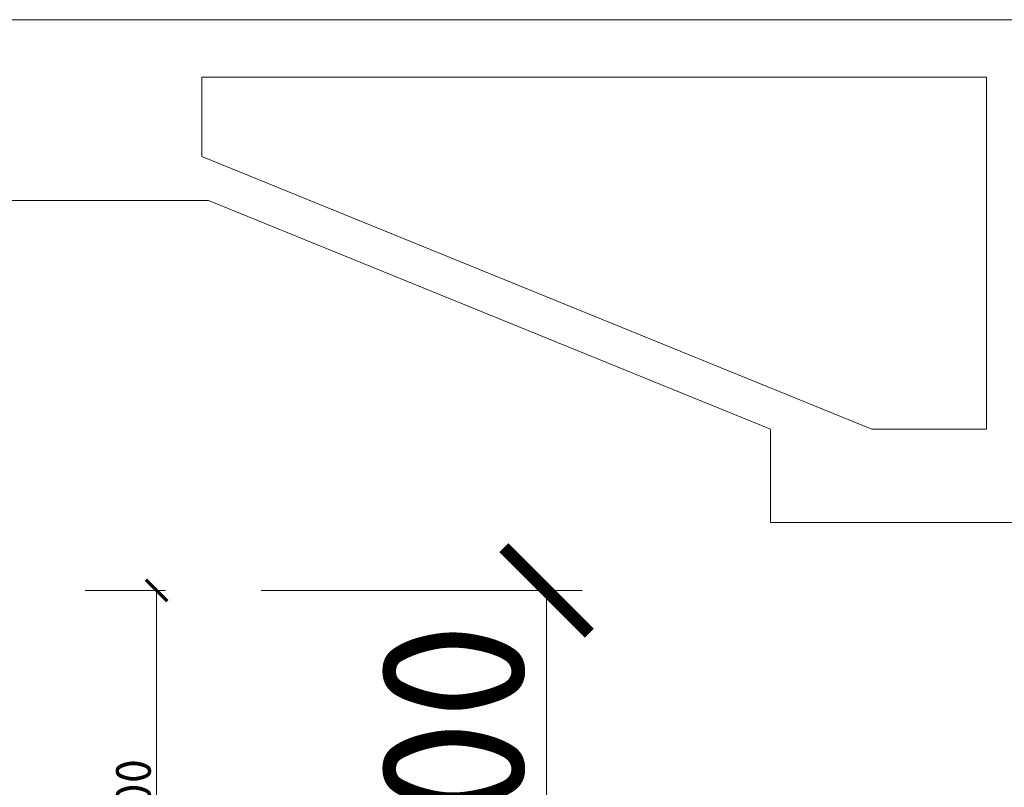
# Model space of a CAD drawing. Header units: millimetres. Extents: x -1695604 to 5289369, y -1488057 to 2187451.
# Tile 105 of 656: x 6266 to 9025, y -34257 to -32105. Entities that reach past the tile are written whole.
import ezdxf

# ---------------------------------------------------------------- set-up
doc = ezdxf.new("R2010")
doc.units = ezdxf.units.MM
doc.layers.get('Defpoints').update_dxf_attribs({"color": 8})
for name, color, linetype, lineweight in [('A99_N_koty-200', 5, 'Continuous', 5), ('A99_N_koty-200 @ 200', 5, 'Continuous', 5), ('A99_N_koty-200 @ 50 (2)', 5, 'Continuous', 5), ('A99_S_kce-pohl', 7, 'Continuous', 5), ('A99_S_kce-pohl @ 200 VP1', 7, 'Continuous', 5), ('A99_S_kce-pohl @ 200 VP10', 7, 'Continuous', 5), ('A99_S_kce-pohl @ 200 VP11', 7, 'Continuous', 5), ('A99_S_kce-pohl @ 200 VP12', 7, 'Continuous', 5), ('A99_S_kce-pohl @ 200 VP13', 7, 'Continuous', 5), ('A99_S_kce-pohl @ 200 VP14', 7, 'Continuous', 5), ('A99_S_kce-pohl @ 200 VP15', 7, 'Continuous', 5), ('A99_S_kce-pohl @ 200 VP16', 7, 'Continuous', 5), ('A99_S_kce-pohl @ 200 VP17', 7, 'Continuous', 5), ('A99_S_kce-pohl @ 200 VP18', 7, 'Continuous', 5), ('A99_S_kce-pohl @ 200 VP19', 7, 'Continuous', 5), ('A99_S_kce-pohl @ 200 VP2', 7, 'Continuous', 5), ('A99_S_kce-pohl @ 200 VP20', 7, 'Continuous', 5), ('A99_S_kce-pohl @ 200 VP21', 7, 'Continuous', 5), ('A99_S_kce-pohl @ 200 VP22', 7, 'Continuous', 5), ('A99_S_kce-pohl @ 200 VP23', 7, 'Continuous', 5), ('A99_S_kce-pohl @ 200 VP24', 7, 'Continuous', 5), ('A99_S_kce-pohl @ 200 VP25', 7, 'Continuous', 5), ('A99_S_kce-pohl @ 200 VP26', 7, 'Continuous', 5), ('A99_S_kce-pohl @ 200 VP27', 7, 'Continuous', 5), ('A99_S_kce-pohl @ 200 VP28', 7, 'Continuous', 5), ('A99_S_kce-pohl @ 200 VP29', 7, 'Continuous', 5), ('A99_S_kce-pohl @ 200 VP3', 7, 'Continuous', 5), ('A99_S_kce-pohl @ 200 VP30', 7, 'Continuous', 5), ('A99_S_kce-pohl @ 200 VP31', 7, 'Continuous', 5), ('A99_S_kce-pohl @ 200 VP32', 7, 'Continuous', 5), ('A99_S_kce-pohl @ 200 VP33', 7, 'Continuous', 5), ('A99_S_kce-pohl @ 200 VP34', 7, 'Continuous', 5), ('A99_S_kce-pohl @ 200 VP35', 7, 'Continuous', 5), ('A99_S_kce-pohl @ 200 VP36', 7, 'Continuous', 5), ('A99_S_kce-pohl @ 200 VP37', 7, 'Continuous', 5), ('A99_S_kce-pohl @ 200 VP38', 7, 'Continuous', 5), ('A99_S_kce-pohl @ 200 VP39', 7, 'Continuous', 5), ('A99_S_kce-pohl @ 200 VP4', 7, 'Continuous', 5), ('A99_S_kce-pohl @ 200 VP40', 7, 'Continuous', 5), ('A99_S_kce-pohl @ 200 VP41', 7, 'Continuous', 5), ('A99_S_kce-pohl @ 200 VP43', 7, 'Continuous', 5), ('A99_S_kce-pohl @ 200 VP46', 7, 'Continuous', 5), ('A99_S_kce-pohl @ 200 VP47', 7, 'Continuous', 5), ('A99_S_kce-pohl @ 200 VP48', 7, 'Continuous', 5), ('A99_S_kce-pohl @ 200 VP49', 7, 'Continuous', 5), ('A99_S_kce-pohl @ 200 VP5', 7, 'Continuous', 5), ('A99_S_kce-pohl @ 200 VP50', 7, 'Continuous', 5), ('A99_S_kce-pohl @ 200 VP51', 7, 'Continuous', 5), ('A99_S_kce-pohl @ 200 VP52', 7, 'Continuous', 5), ('A99_S_kce-pohl @ 200 VP53', 7, 'Continuous', 5), ('A99_S_kce-pohl @ 200 VP54', 7, 'Continuous', 5), ('A99_S_kce-pohl @ 200 VP55', 7, 'Continuous', 5), ('A99_S_kce-pohl @ 200 VP6', 7, 'Continuous', 5), ('A99_S_kce-pohl @ 200 VP7', 7, 'Continuous', 5), ('A99_S_kce-pohl @ 200 VP8', 7, 'Continuous', 5), ('A99_S_kce-pohl @ 200 VP9', 7, 'Continuous', 5), ('A99_S_kce-pohl @ 200 VPModel', 7, 'Continuous', 5)]:
    doc.layers.add(name, color=color, linetype=linetype, lineweight=lineweight)
doc.styles.add('A99_kota', font='isocpeur.ttf', dxfattribs={"height": 2})
doc.dimstyles.new('A99_kota_200 new', dxfattribs={"dimscale": 200, "dimtxt": 2, "dimasz": 1.2, "dimexe": 0.5, "dimexo": 1.5, "dimgap": 0.3, "dimtad": 1, "dimdec": 0, "dimzin": 3, "dimdsep": 46, "dimtxsty": 'A99_kota', "dimblk": 'ARCHTICK', "dimcen": 2.5, "dimazin": 2, "dimtfac": 0.75, "dimtdec": 0, "dimtmove": 2, "dimatfit": 0, "dimfxl": 0, "dimtolj": 1, "dimtzin": 0, "dimlwd": 5, "dimlwe": 5, "dimarcsym": 0})
pattern_1 = [(45, (0, 0), (-6364, 6364), []), (45, (4243, 0), (-6364, 6364), []), (135, (7204, 840), (-6364, -6364), [6000, -3000]), (135, (9325, 2961), (-6364, -6364), [6000, -3000])]
pattern_2 = [(315, (0, 0), (6364, 6364), []), (315, (9e-13, -4243), (6364, 6364), []), (45, (840, -7204), (-6364, 6364), [6000, -3000]), (45, (2961, -9325), (-6364, 6364), [6000, -3000])]

# ---------------------------------------------------------------- blocks, each defined once
blk = doc.blocks.new('_ArchTick')
at = {"color": 0, "linetype": 'ByBlock', "const_width": 0.15}
blk.add_lwpolyline([(-0.5, -0.5), (0.5, 0.5)], dxfattribs=at)
blk = doc.blocks.new('*D4280')
at = {"layer": 'A99_N_koty-200', "color": 0, "linetype": 'Continuous', "lineweight": 5, "transparency": 16777216}
for p, q in [((6942.5, -33705), (7842.5, -33705)), ((7742.5, -33705), (7742.5, -34905)), ((6942.5, -34905), (7842.5, -34905))]:
    blk.add_line(p, q, dxfattribs=at)
at = {"layer": 'Defpoints', "color": 0, "linetype": 'Continuous', "lineweight": 18, "transparency": 16777216}
for p in [(6282.5, -33705), (6282.5, -34905), (7742.5, -34905)]:
    blk.add_point(p, dxfattribs=at)
at = {"layer": 'A99_N_koty-200', "color": 0, "linetype": 'Continuous', "lineweight": 5, "transparency": 16777216, "xscale": 240, "yscale": 240, "zscale": 240}
for p, rotation in [((7742.5, -33705), 90), ((7742.5, -34905), 270)]:
    blk.add_blockref('_ArchTick', p, dxfattribs=dict(at, rotation=rotation))
at = {"layer": 'A99_N_koty-200', "color": 0, "linetype": 'Continuous', "transparency": 16777216, "insert": (7482.5, -34305), "char_height": 400, "attachment_point": 5, "rotation": 90, "style": 'A99_kota'}
blk.add_mtext('\\A1;1200', dxfattribs=at)
blk = doc.blocks.new('*D4281')
at = {"layer": 'A99_N_koty-200', "color": 0, "linetype": 'Continuous', "lineweight": 5, "transparency": 16777216}
for p, q in [((6450, -33705), (6675, -33705)), ((6650, -33705), (6650, -34905)), ((6450, -34905), (6675, -34905))]:
    blk.add_line(p, q, dxfattribs=at)
at = {"layer": 'Defpoints', "color": 0, "linetype": 'Continuous', "lineweight": 18, "transparency": 16777216}
for p in [(6282.5, -33705), (6282.5, -34905), (6650, -34905)]:
    blk.add_point(p, dxfattribs=at)
at = {"layer": 'A99_N_koty-200', "color": 0, "linetype": 'Continuous', "lineweight": 5, "transparency": 16777216, "xscale": 60, "yscale": 60, "zscale": 60}
for p, rotation in [((6650, -33705), 90), ((6650, -34905), 270)]:
    blk.add_blockref('_ArchTick', p, dxfattribs=dict(at, rotation=rotation))
at = {"layer": 'A99_N_koty-200', "color": 0, "linetype": 'Continuous', "transparency": 16777216, "insert": (6585, -34305), "char_height": 100, "attachment_point": 5, "rotation": 90, "style": 'A99_kota'}
blk.add_mtext('\\A1;1200', dxfattribs=at)
blk = doc.blocks.new('*U6441')
at = {"layer": 'A99_S_kce-pohl @ 200 VP1', "linetype": 'Continuous'}
h = blk.add_hatch(dxfattribs=at)
h.set_pattern_fill('ZDIVO-PLYNOSILIK', color=256, scale=15, style=0)
h.set_pattern_definition(pattern_1)
h.paths.add_polyline_path([(7743.7, -33685.9), (7528.8, -33685.9), (7528.8, -34202.2), (7743.7, -34202.2)])
at = {"layer": 'A99_S_kce-pohl @ 200 VP10', "linetype": 'Continuous'}
h = blk.add_hatch(dxfattribs=at)
h.set_pattern_fill('ZDIVO-PLYNOSILIK', color=256, scale=15, style=0)
h.set_pattern_definition(pattern_1)
h.paths.add_polyline_path([(7743.7, -33685.9), (7528.8, -33685.9), (7528.8, -34202.2), (7743.7, -34202.2)])
at = {"layer": 'A99_S_kce-pohl @ 200 VP11', "linetype": 'Continuous'}
h = blk.add_hatch(dxfattribs=at)
h.set_pattern_fill('ZDIVO-PLYNOSILIK', color=256, scale=15, style=0)
h.set_pattern_definition(pattern_1)
h.paths.add_polyline_path([(7743.7, -33685.9), (7528.8, -33685.9), (7528.8, -34202.2), (7743.7, -34202.2)])
at = {"layer": 'A99_S_kce-pohl @ 200 VP12', "linetype": 'Continuous'}
h = blk.add_hatch(dxfattribs=at)
h.set_pattern_fill('ZDIVO-PLYNOSILIK', color=256, scale=15, style=0)
h.set_pattern_definition(pattern_1)
h.paths.add_polyline_path([(7743.7, -33685.9), (7528.8, -33685.9), (7528.8, -34202.2), (7743.7, -34202.2)])
at = {"layer": 'A99_S_kce-pohl @ 200 VP13', "linetype": 'Continuous'}
h = blk.add_hatch(dxfattribs=at)
h.set_pattern_fill('ZDIVO-PLYNOSILIK', color=256, scale=15, style=0)
h.set_pattern_definition(pattern_2)
h.paths.add_polyline_path([(7743.7, -33685.9), (7528.8, -33685.9), (7528.8, -34202.2), (7743.7, -34202.2)])
at = {"layer": 'A99_S_kce-pohl @ 200 VP14', "linetype": 'Continuous'}
h = blk.add_hatch(dxfattribs=at)
h.set_pattern_fill('ZDIVO-PLYNOSILIK', color=256, scale=15, style=0)
h.set_pattern_definition(pattern_2)
h.paths.add_polyline_path([(7743.7, -33685.9), (7528.8, -33685.9), (7528.8, -34202.2), (7743.7, -34202.2)])
at = {"layer": 'A99_S_kce-pohl @ 200 VP15', "linetype": 'Continuous'}
h = blk.add_hatch(dxfattribs=at)
h.set_pattern_fill('ZDIVO-PLYNOSILIK', color=256, scale=15, style=0)
h.set_pattern_definition(pattern_1)
h.paths.add_polyline_path([(7743.7, -33685.9), (7528.8, -33685.9), (7528.8, -34202.2), (7743.7, -34202.2)])
at = {"layer": 'A99_S_kce-pohl @ 200 VP16', "linetype": 'Continuous'}
h = blk.add_hatch(dxfattribs=at)
h.set_pattern_fill('ZDIVO-PLYNOSILIK', color=256, scale=15, style=0)
h.set_pattern_definition(pattern_1)
h.paths.add_polyline_path([(7743.7, -33685.9), (7528.8, -33685.9), (7528.8, -34202.2), (7743.7, -34202.2)])
at = {"layer": 'A99_S_kce-pohl @ 200 VP17', "linetype": 'Continuous'}
h = blk.add_hatch(dxfattribs=at)
h.set_pattern_fill('ZDIVO-PLYNOSILIK', color=256, scale=15, style=0)
h.set_pattern_definition(pattern_1)
h.paths.add_polyline_path([(7743.7, -33685.9), (7528.8, -33685.9), (7528.8, -34202.2), (7743.7, -34202.2)])
at = {"layer": 'A99_S_kce-pohl @ 200 VP18', "linetype": 'Continuous'}
h = blk.add_hatch(dxfattribs=at)
h.set_pattern_fill('ZDIVO-PLYNOSILIK', color=256, scale=15, style=0)
h.set_pattern_definition(pattern_2)
h.paths.add_polyline_path([(7743.7, -33685.9), (7528.8, -33685.9), (7528.8, -34202.2), (7743.7, -34202.2)])
at = {"layer": 'A99_S_kce-pohl @ 200 VP19', "linetype": 'Continuous'}
h = blk.add_hatch(dxfattribs=at)
h.set_pattern_fill('ZDIVO-PLYNOSILIK', color=256, scale=15, style=0)
h.set_pattern_definition(pattern_1)
h.paths.add_polyline_path([(7743.7, -33685.9), (7528.8, -33685.9), (7528.8, -34202.2), (7743.7, -34202.2)])
at = {"layer": 'A99_S_kce-pohl @ 200 VP2', "linetype": 'Continuous'}
h = blk.add_hatch(dxfattribs=at)
h.set_pattern_fill('ZDIVO-PLYNOSILIK', color=256, scale=15, style=0)
h.set_pattern_definition(pattern_1)
h.paths.add_polyline_path([(7743.7, -33685.9), (7528.8, -33685.9), (7528.8, -34202.2), (7743.7, -34202.2)])
at = {"layer": 'A99_S_kce-pohl @ 200 VP20', "linetype": 'Continuous'}
h = blk.add_hatch(dxfattribs=at)
h.set_pattern_fill('ZDIVO-PLYNOSILIK', color=256, scale=15, style=0)
h.set_pattern_definition(pattern_1)
h.paths.add_polyline_path([(7743.7, -33685.9), (7528.8, -33685.9), (7528.8, -34202.2), (7743.7, -34202.2)])
at = {"layer": 'A99_S_kce-pohl @ 200 VP21', "linetype": 'Continuous'}
h = blk.add_hatch(dxfattribs=at)
h.set_pattern_fill('ZDIVO-PLYNOSILIK', color=256, scale=15, style=0)
h.set_pattern_definition(pattern_1)
h.paths.add_polyline_path([(7743.7, -33685.9), (7528.8, -33685.9), (7528.8, -34202.2), (7743.7, -34202.2)])
at = {"layer": 'A99_S_kce-pohl @ 200 VP22', "linetype": 'Continuous'}
h = blk.add_hatch(dxfattribs=at)
h.set_pattern_fill('ZDIVO-PLYNOSILIK', color=256, scale=15, style=0)
h.set_pattern_definition(pattern_1)
h.paths.add_polyline_path([(7743.7, -33685.9), (7528.8, -33685.9), (7528.8, -34202.2), (7743.7, -34202.2)])
at = {"layer": 'A99_S_kce-pohl @ 200 VP23', "linetype": 'Continuous'}
h = blk.add_hatch(dxfattribs=at)
h.set_pattern_fill('ZDIVO-PLYNOSILIK', color=256, scale=15, style=0)
h.set_pattern_definition(pattern_1)
h.paths.add_polyline_path([(7743.7, -33685.9), (7528.8, -33685.9), (7528.8, -34202.2), (7743.7, -34202.2)])
at = {"layer": 'A99_S_kce-pohl @ 200 VP24', "linetype": 'Continuous'}
h = blk.add_hatch(dxfattribs=at)
h.set_pattern_fill('ZDIVO-PLYNOSILIK', color=256, scale=15, style=0)
h.set_pattern_definition(pattern_2)
h.paths.add_polyline_path([(7743.7, -33685.9), (7528.8, -33685.9), (7528.8, -34202.2), (7743.7, -34202.2)])
at = {"layer": 'A99_S_kce-pohl @ 200 VP25', "linetype": 'Continuous'}
h = blk.add_hatch(dxfattribs=at)
h.set_pattern_fill('ZDIVO-PLYNOSILIK', color=256, scale=15, style=0)
h.set_pattern_definition(pattern_1)
h.paths.add_polyline_path([(7743.7, -33685.9), (7528.8, -33685.9), (7528.8, -34202.2), (7743.7, -34202.2)])
at = {"layer": 'A99_S_kce-pohl @ 200 VP26', "linetype": 'Continuous'}
h = blk.add_hatch(dxfattribs=at)
h.set_pattern_fill('ZDIVO-PLYNOSILIK', color=256, scale=15, style=0)
h.set_pattern_definition(pattern_1)
h.paths.add_polyline_path([(7743.7, -33685.9), (7528.8, -33685.9), (7528.8, -34202.2), (7743.7, -34202.2)])
at = {"layer": 'A99_S_kce-pohl @ 200 VP27', "linetype": 'Continuous'}
h = blk.add_hatch(dxfattribs=at)
h.set_pattern_fill('ZDIVO-PLYNOSILIK', color=256, scale=15, style=0)
h.set_pattern_definition(pattern_1)
h.paths.add_polyline_path([(7743.7, -33685.9), (7528.8, -33685.9), (7528.8, -34202.2), (7743.7, -34202.2)])
at = {"layer": 'A99_S_kce-pohl @ 200 VP28', "linetype": 'Continuous'}
h = blk.add_hatch(dxfattribs=at)
h.set_pattern_fill('ZDIVO-PLYNOSILIK', color=256, scale=15, style=0)
h.set_pattern_definition(pattern_1)
h.paths.add_polyline_path([(7743.7, -33685.9), (7528.8, -33685.9), (7528.8, -34202.2), (7743.7, -34202.2)])
at = {"layer": 'A99_S_kce-pohl @ 200 VP29', "linetype": 'Continuous'}
h = blk.add_hatch(dxfattribs=at)
h.set_pattern_fill('ZDIVO-PLYNOSILIK', color=256, scale=15, style=0)
h.set_pattern_definition(pattern_1)
h.paths.add_polyline_path([(7743.7, -33685.9), (7528.8, -33685.9), (7528.8, -34202.2), (7743.7, -34202.2)])
at = {"layer": 'A99_S_kce-pohl @ 200 VP3', "linetype": 'Continuous'}
h = blk.add_hatch(dxfattribs=at)
h.set_pattern_fill('ZDIVO-PLYNOSILIK', color=256, scale=15, style=0)
h.set_pattern_definition(pattern_1)
h.paths.add_polyline_path([(7743.7, -33685.9), (7528.8, -33685.9), (7528.8, -34202.2), (7743.7, -34202.2)])
at = {"layer": 'A99_S_kce-pohl @ 200 VP30', "linetype": 'Continuous'}
h = blk.add_hatch(dxfattribs=at)
h.set_pattern_fill('ZDIVO-PLYNOSILIK', color=256, scale=15, style=0)
h.set_pattern_definition(pattern_1)
h.paths.add_polyline_path([(7743.7, -33685.9), (7528.8, -33685.9), (7528.8, -34202.2), (7743.7, -34202.2)])
at = {"layer": 'A99_S_kce-pohl @ 200 VP31', "linetype": 'Continuous'}
h = blk.add_hatch(dxfattribs=at)
h.set_pattern_fill('ZDIVO-PLYNOSILIK', color=256, scale=15, style=0)
h.set_pattern_definition(pattern_1)
h.paths.add_polyline_path([(7743.7, -33685.9), (7528.8, -33685.9), (7528.8, -34202.2), (7743.7, -34202.2)])
at = {"layer": 'A99_S_kce-pohl @ 200 VP32', "linetype": 'Continuous'}
h = blk.add_hatch(dxfattribs=at)
h.set_pattern_fill('ZDIVO-PLYNOSILIK', color=256, scale=15, style=0)
h.set_pattern_definition(pattern_1)
h.paths.add_polyline_path([(7743.7, -33685.9), (7528.8, -33685.9), (7528.8, -34202.2), (7743.7, -34202.2)])
at = {"layer": 'A99_S_kce-pohl @ 200 VP33', "linetype": 'Continuous'}
h = blk.add_hatch(dxfattribs=at)
h.set_pattern_fill('ZDIVO-PLYNOSILIK', color=256, scale=15, style=0)
h.set_pattern_definition(pattern_1)
h.paths.add_polyline_path([(7743.7, -33685.9), (7528.8, -33685.9), (7528.8, -34202.2), (7743.7, -34202.2)])
at = {"layer": 'A99_S_kce-pohl @ 200 VP34', "linetype": 'Continuous'}
h = blk.add_hatch(dxfattribs=at)
h.set_pattern_fill('ZDIVO-PLYNOSILIK', color=256, scale=15, style=0)
h.set_pattern_definition(pattern_1)
h.paths.add_polyline_path([(7743.7, -33685.9), (7528.8, -33685.9), (7528.8, -34202.2), (7743.7, -34202.2)])
at = {"layer": 'A99_S_kce-pohl @ 200 VP35', "linetype": 'Continuous'}
h = blk.add_hatch(dxfattribs=at)
h.set_pattern_fill('ZDIVO-PLYNOSILIK', color=256, scale=15, style=0)
h.set_pattern_definition(pattern_1)
h.paths.add_polyline_path([(7743.7, -33685.9), (7528.8, -33685.9), (7528.8, -34202.2), (7743.7, -34202.2)])
at = {"layer": 'A99_S_kce-pohl @ 200 VP36', "linetype": 'Continuous'}
h = blk.add_hatch(dxfattribs=at)
h.set_pattern_fill('ZDIVO-PLYNOSILIK', color=256, scale=15, style=0)
h.set_pattern_definition(pattern_1)
h.paths.add_polyline_path([(7743.7, -33685.9), (7528.8, -33685.9), (7528.8, -34202.2), (7743.7, -34202.2)])
at = {"layer": 'A99_S_kce-pohl @ 200 VP37', "linetype": 'Continuous'}
h = blk.add_hatch(dxfattribs=at)
h.set_pattern_fill('ZDIVO-PLYNOSILIK', color=256, scale=15, style=0)
h.set_pattern_definition(pattern_1)
h.paths.add_polyline_path([(7743.7, -33685.9), (7528.8, -33685.9), (7528.8, -34202.2), (7743.7, -34202.2)])
at = {"layer": 'A99_S_kce-pohl @ 200 VP38', "linetype": 'Continuous'}
h = blk.add_hatch(dxfattribs=at)
h.set_pattern_fill('ZDIVO-PLYNOSILIK', color=256, scale=15, style=0)
h.set_pattern_definition(pattern_1)
h.paths.add_polyline_path([(7743.7, -33685.9), (7528.8, -33685.9), (7528.8, -34202.2), (7743.7, -34202.2)])
at = {"layer": 'A99_S_kce-pohl @ 200 VP39', "linetype": 'Continuous'}
h = blk.add_hatch(dxfattribs=at)
h.set_pattern_fill('ZDIVO-PLYNOSILIK', color=256, scale=15, style=0)
h.set_pattern_definition(pattern_1)
h.paths.add_polyline_path([(7743.7, -33685.9), (7528.8, -33685.9), (7528.8, -34202.2), (7743.7, -34202.2)])
at = {"layer": 'A99_S_kce-pohl @ 200 VP4', "linetype": 'Continuous'}
h = blk.add_hatch(dxfattribs=at)
h.set_pattern_fill('ZDIVO-PLYNOSILIK', color=256, scale=15, style=0)
h.set_pattern_definition(pattern_1)
h.paths.add_polyline_path([(7743.7, -33685.9), (7528.8, -33685.9), (7528.8, -34202.2), (7743.7, -34202.2)])
at = {"layer": 'A99_S_kce-pohl @ 200 VP40', "linetype": 'Continuous'}
h = blk.add_hatch(dxfattribs=at)
h.set_pattern_fill('ZDIVO-PLYNOSILIK', color=256, scale=15, style=0)
h.set_pattern_definition(pattern_1)
h.paths.add_polyline_path([(7743.7, -33685.9), (7528.8, -33685.9), (7528.8, -34202.2), (7743.7, -34202.2)])
at = {"layer": 'A99_S_kce-pohl @ 200 VP41', "linetype": 'Continuous'}
h = blk.add_hatch(dxfattribs=at)
h.set_pattern_fill('ZDIVO-PLYNOSILIK', color=256, scale=15, style=0)
h.set_pattern_definition([(135, (0, 0), (-6364, -6364), []), (135, (-9e-13, 4243), (-6364, -6364), []), (225, (-840, 7204), (6364, -6364), [6000, -3000]), (225, (-2961, 9325), (6364, -6364), [6000, -3000])])
h.paths.add_polyline_path([(7743.7, -33685.9), (7528.8, -33685.9), (7528.8, -34202.2), (7743.7, -34202.2)])
at = {"layer": 'A99_S_kce-pohl @ 200 VP43', "linetype": 'Continuous'}
h = blk.add_hatch(dxfattribs=at)
h.set_pattern_fill('ZDIVO-PLYNOSILIK', color=256, scale=15, style=0)
h.set_pattern_definition(pattern_1)
h.paths.add_polyline_path([(7743.7, -33685.9), (7528.8, -33685.9), (7528.8, -34202.2), (7743.7, -34202.2)])
at = {"layer": 'A99_S_kce-pohl @ 200 VP46', "linetype": 'Continuous'}
h = blk.add_hatch(dxfattribs=at)
h.set_pattern_fill('ZDIVO-PLYNOSILIK', color=256, scale=15, style=0)
h.set_pattern_definition(pattern_1)
h.paths.add_polyline_path([(7743.7, -33685.9), (7528.8, -33685.9), (7528.8, -34202.2), (7743.7, -34202.2)])
at = {"layer": 'A99_S_kce-pohl @ 200 VP47', "linetype": 'Continuous'}
h = blk.add_hatch(dxfattribs=at)
h.set_pattern_fill('ZDIVO-PLYNOSILIK', color=256, scale=15, style=0)
h.set_pattern_definition(pattern_1)
h.paths.add_polyline_path([(7743.7, -33685.9), (7528.8, -33685.9), (7528.8, -34202.2), (7743.7, -34202.2)])
at = {"layer": 'A99_S_kce-pohl @ 200 VP48', "linetype": 'Continuous'}
h = blk.add_hatch(dxfattribs=at)
h.set_pattern_fill('ZDIVO-PLYNOSILIK', color=256, scale=15, style=0)
h.set_pattern_definition(pattern_1)
h.paths.add_polyline_path([(7743.7, -33685.9), (7528.8, -33685.9), (7528.8, -34202.2), (7743.7, -34202.2)])
at = {"layer": 'A99_S_kce-pohl @ 200 VP49', "linetype": 'Continuous'}
h = blk.add_hatch(dxfattribs=at)
h.set_pattern_fill('ZDIVO-PLYNOSILIK', color=256, scale=15, style=0)
h.set_pattern_definition(pattern_1)
h.paths.add_polyline_path([(7743.7, -33685.9), (7528.8, -33685.9), (7528.8, -34202.2), (7743.7, -34202.2)])
at = {"layer": 'A99_S_kce-pohl @ 200 VP5', "linetype": 'Continuous'}
h = blk.add_hatch(dxfattribs=at)
h.set_pattern_fill('ZDIVO-PLYNOSILIK', color=256, scale=15, style=0)
h.set_pattern_definition(pattern_1)
h.paths.add_polyline_path([(7743.7, -33685.9), (7528.8, -33685.9), (7528.8, -34202.2), (7743.7, -34202.2)])
at = {"layer": 'A99_S_kce-pohl @ 200 VP50', "linetype": 'Continuous'}
h = blk.add_hatch(dxfattribs=at)
h.set_pattern_fill('ZDIVO-PLYNOSILIK', color=256, scale=15, style=0)
h.set_pattern_definition(pattern_1)
h.paths.add_polyline_path([(7743.7, -33685.9), (7528.8, -33685.9), (7528.8, -34202.2), (7743.7, -34202.2)])
at = {"layer": 'A99_S_kce-pohl @ 200 VP51', "linetype": 'Continuous'}
h = blk.add_hatch(dxfattribs=at)
h.set_pattern_fill('ZDIVO-PLYNOSILIK', color=256, scale=15, style=0)
h.set_pattern_definition([(135, (0, 0), (-6364, -6364), []), (135, (-2e-12, 4243), (-6364, -6364), []), (225, (-840, 7204), (6364, -6364), [6000, -3000]), (225, (-2961, 9325), (6364, -6364), [6000, -3000])])
h.paths.add_polyline_path([(7743.7, -33685.9), (7528.8, -33685.9), (7528.8, -34202.2), (7743.7, -34202.2)])
at = {"layer": 'A99_S_kce-pohl @ 200 VP52', "linetype": 'Continuous'}
h = blk.add_hatch(dxfattribs=at)
h.set_pattern_fill('ZDIVO-PLYNOSILIK', color=256, scale=15, style=0)
h.set_pattern_definition(pattern_1)
h.paths.add_polyline_path([(7743.7, -33685.9), (7528.8, -33685.9), (7528.8, -34202.2), (7743.7, -34202.2)])
at = {"layer": 'A99_S_kce-pohl @ 200 VP53', "linetype": 'Continuous'}
h = blk.add_hatch(dxfattribs=at)
h.set_pattern_fill('ZDIVO-PLYNOSILIK', color=256, scale=15, style=0)
h.set_pattern_definition(pattern_1)
h.paths.add_polyline_path([(7743.7, -33685.9), (7528.8, -33685.9), (7528.8, -34202.2), (7743.7, -34202.2)])
at = {"layer": 'A99_S_kce-pohl @ 200 VP54', "linetype": 'Continuous'}
h = blk.add_hatch(dxfattribs=at)
h.set_pattern_fill('ZDIVO-PLYNOSILIK', color=256, scale=15, style=0)
h.set_pattern_definition(pattern_1)
h.paths.add_polyline_path([(7743.7, -33685.9), (7528.8, -33685.9), (7528.8, -34202.2), (7743.7, -34202.2)])
at = {"layer": 'A99_S_kce-pohl @ 200 VP55', "linetype": 'Continuous'}
h = blk.add_hatch(dxfattribs=at)
h.set_pattern_fill('ZDIVO-PLYNOSILIK', color=256, scale=15, style=0)
h.set_pattern_definition(pattern_1)
h.paths.add_polyline_path([(7743.7, -33685.9), (7528.8, -33685.9), (7528.8, -34202.2), (7743.7, -34202.2)])
at = {"layer": 'A99_S_kce-pohl @ 200 VP6', "linetype": 'Continuous'}
h = blk.add_hatch(dxfattribs=at)
h.set_pattern_fill('ZDIVO-PLYNOSILIK', color=256, scale=15, style=0)
h.set_pattern_definition(pattern_1)
h.paths.add_polyline_path([(7743.7, -33685.9), (7528.8, -33685.9), (7528.8, -34202.2), (7743.7, -34202.2)])
at = {"layer": 'A99_S_kce-pohl @ 200 VP7', "linetype": 'Continuous'}
h = blk.add_hatch(dxfattribs=at)
h.set_pattern_fill('ZDIVO-PLYNOSILIK', color=256, scale=15, style=0)
h.set_pattern_definition(pattern_1)
h.paths.add_polyline_path([(7743.7, -33685.9), (7528.8, -33685.9), (7528.8, -34202.2), (7743.7, -34202.2)])
at = {"layer": 'A99_S_kce-pohl @ 200 VP8', "linetype": 'Continuous'}
h = blk.add_hatch(dxfattribs=at)
h.set_pattern_fill('ZDIVO-PLYNOSILIK', color=256, scale=15, style=0)
h.set_pattern_definition(pattern_1)
h.paths.add_polyline_path([(7743.7, -33685.9), (7528.8, -33685.9), (7528.8, -34202.2), (7743.7, -34202.2)])
at = {"layer": 'A99_S_kce-pohl @ 200 VP9', "linetype": 'Continuous'}
h = blk.add_hatch(dxfattribs=at)
h.set_pattern_fill('ZDIVO-PLYNOSILIK', color=256, scale=15, style=0)
h.set_pattern_definition(pattern_1)
h.paths.add_polyline_path([(7743.7, -33685.9), (7528.8, -33685.9), (7528.8, -34202.2), (7743.7, -34202.2)])
at = {"layer": 'A99_S_kce-pohl @ 200 VPModel', "linetype": 'Continuous'}
h = blk.add_hatch(dxfattribs=at)
h.set_pattern_fill('ZDIVO-PLYNOSILIK', color=256, scale=15, style=0)
h.set_pattern_definition(pattern_1)
h.paths.add_polyline_path([(7743.7, -33685.9), (7528.8, -33685.9), (7528.8, -34202.2), (7743.7, -34202.2)])
blk = doc.blocks.new('*U5877')
at = {"layer": 'A99_N_koty-200 @ 200', "linetype": 'Continuous'}
dim = blk.add_linear_dim(base=(7742.5, -34905), p1=(6282.5, -33705), p2=(6282.5, -34905), angle=90, dimstyle='A99_kota_200 new', override={"dimscale": 200, "dimtix": 1, "dimtofl": 1, "dimtmove": 2, "dimatfit": 0}, dxfattribs=at)
dim.commit()
dim.dimension.update_dxf_attribs({"geometry": '*D4280', "text_midpoint": (7482.5, -34305)})
at = {"layer": 'A99_N_koty-200 @ 50 (2)', "linetype": 'Continuous'}
dim = blk.add_linear_dim(base=(6650, -34905), p1=(6282.5, -33705), p2=(6282.5, -34905), angle=90, dimstyle='A99_kota_200 new', override={"dimscale": 50, "dimtix": 1, "dimtofl": 1, "dimtmove": 2, "dimatfit": 0}, dxfattribs=at)
dim.commit()
dim.dimension.update_dxf_attribs({"geometry": '*D4281', "text_midpoint": (6585, -34305)})

msp = doc.modelspace()

# ---------------------------------------------------------------- linework, layer by layer
at = {"layer": 'A99_S_kce-pohl', "linetype": 'Continuous'}
for p, q in [((11900, -32105), (6100, -32105)), ((8975, -32265.9), (6776.8, -32265.9)), ((6776.8, -32488.9), (6776.8, -32265.9)), ((8975, -33253.1), (8975, -32265.9)), ((8653.5, -33253.1), (6776.8, -32488.9)), ((6100, -32611.9), (6794.8, -32611.9)), ((8369.5, -33253.1), (6794.8, -32611.9)), ((8369.5, -33515), (8369.5, -33253.1)), ((8653.5, -33253.1), (8975, -33253.1))]:
    msp.add_line(p, q, dxfattribs=at)
msp.add_lwpolyline([(11900, -33515), (8369.5, -33515)], dxfattribs=at)

# ---------------------------------------------------------------- block references
at = {"layer": 'A99_N_koty-200', "color": 3, "linetype": 'Continuous', "lineweight": 18}
msp.add_blockref('*U5877', (0, 0), dxfattribs=at)
at = {"layer": 'A99_S_kce-pohl', "color": 3, "linetype": 'Continuous', "lineweight": 18}
msp.add_blockref('*U6441', (0, 0), dxfattribs=at)

doc.saveas('drawing.dxf')
